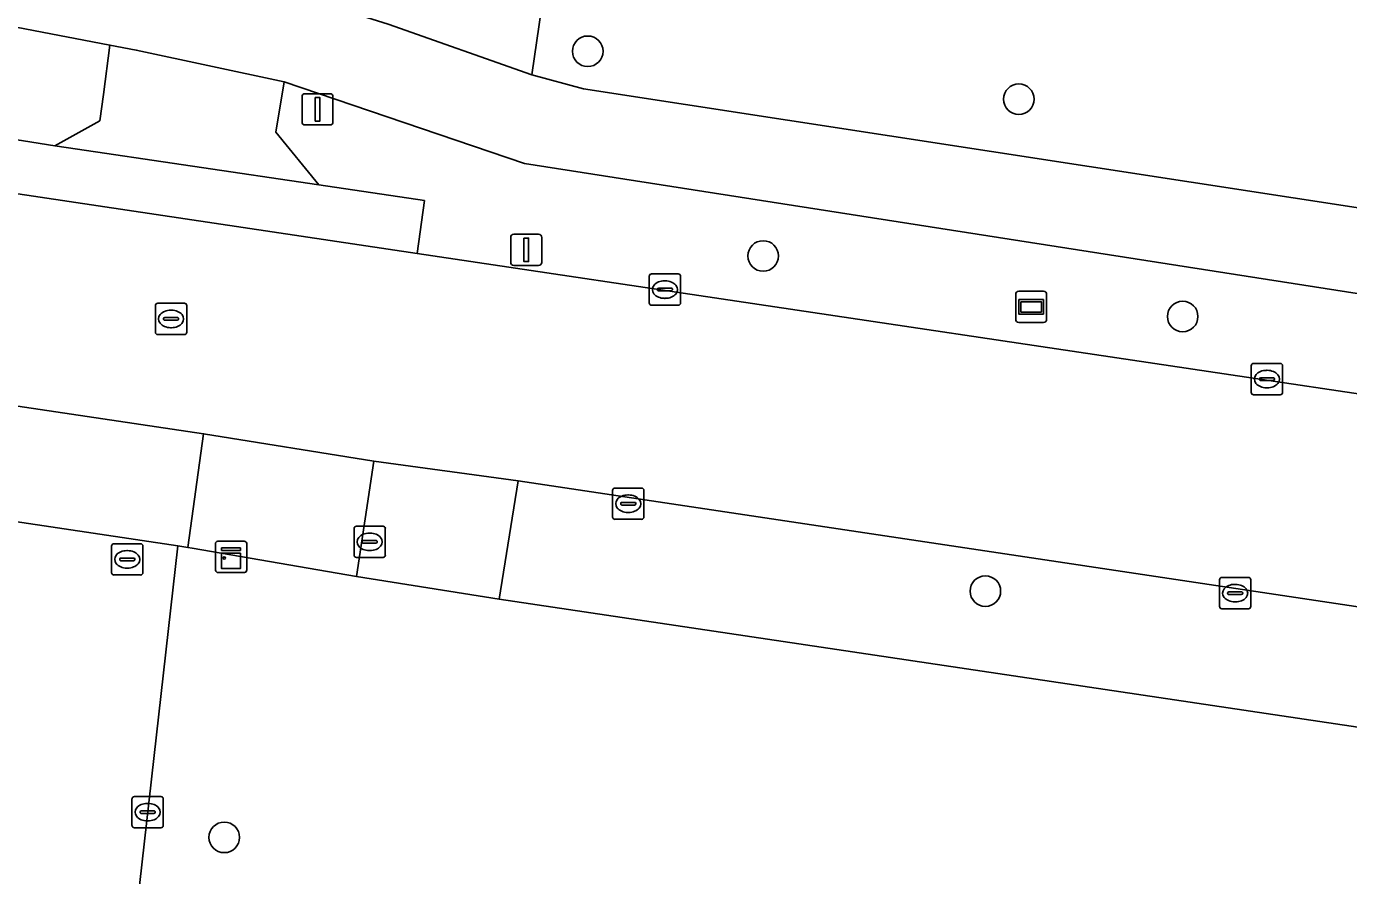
# Model space of a CAD drawing. Extents: x 163008 to 163854, y 382777 to 383982.
# Drawn here: x 163323.84 to 163366.14, y 382989.81 to 383016.98 of the extents above; entities that cross this region are included whole.
import ezdxf

# ---------------------------------------------------------------- set-up
doc = ezdxf.new("R2010")
doc.units = 0
for name, color, linetype in [('IMGEO_Berm_groen', 7, 'Continuous'), ('IMGEO_Boom', 7, 'Continuous'), ('IMGEO_Brandkraan', 7, 'Continuous'), ('IMGEO_Erf', 7, 'Continuous'), ('IMGEO_Fietspad_gesloten', 7, 'Continuous'), ('IMGEO_Groenvoorziening', 7, 'Continuous'), ('IMGEO_Kast', 7, 'Continuous'), ('IMGEO_Kolk', 7, 'Continuous'), ('IMGEO_Lichtmast', 7, 'Continuous'), ('IMGEO_Rijbaan_lokaal_gesloten', 7, 'Continuous'), ('IMGEO_Rijbaan_lokaal_open', 7, 'Continuous'), ('IMGEO_Rioolput', 7, 'Continuous'), ('IMGEO_Straatnaambord', 7, 'Continuous'), ('IMGEO_Verkeersbordpaal', 7, 'Continuous'), ('IMGEO_Voetpad_open', 7, 'Continuous')]:
    doc.layers.add(name, color=color, linetype=linetype)

msp = doc.modelspace()

# ---------------------------------------------------------------- linework, layer by layer
at = {"layer": 'IMGEO_Berm_groen'}
for points in [[(163296.112, 383015.753), (163321.486, 383011.938), (163321.737, 383013.637), (163324.754, 383013.159), (163326.185, 383013.96), (163326.306, 383014.799), (163326.513, 383016.383), (163259.018, 383029.356)], [(163339.774, 383012.591), (163332.089, 383015.205), (163331.816, 383013.6), (163333.197, 383011.915), (163336.571, 383011.409), (163336.344, 383009.715), (163404.987, 382999.481), (163410.269, 382998.605)], [(163411.354, 382999.501), (163411.369, 383000.271), (163410.874, 383001.497), (163339.774, 383012.591)]]:
    msp.add_lwpolyline(points, dxfattribs=at)
at = {"layer": 'IMGEO_Boom'}
for centre in [(163341.797, 383016.184), (163355.588, 383014.652), (163347.41, 383009.636), (163360.83, 383007.7), (163354.518, 382998.915), (163330.17, 382991.036)]:
    msp.add_circle(centre, 0.489, dxfattribs=at)
at = {"layer": 'IMGEO_Brandkraan'}
for p, q in [((163334.321, 383000.065), (163334.321, 383000.917)), ((163334.396, 383000.991), (163335.248, 383000.991)), ((163334.809, 383000.771), (163334.834, 383000.771)), ((163335.322, 383000.917), (163335.322, 383000.065)), ((163334.58, 383000.485), (163334.58, 383000.497)), ((163335.018, 383000.448), (163334.62, 383000.448)), ((163334.623, 383000.534), (163335.021, 383000.534)), ((163335.064, 383000.497), (163335.064, 383000.485)), ((163335.248, 382999.991), (163334.396, 382999.991)), ((163334.832, 383000.211), (163334.807, 383000.211))]:
    msp.add_line(p, q, dxfattribs=at)
for points in [[(163334.321, 383000.065), (163334.321, 383000.917)], [(163334.396, 383000.991), (163335.248, 383000.991)], [(163335.322, 383000.917), (163335.322, 383000.065)], [(163335.248, 382999.991), (163334.396, 382999.991)]]:
    msp.add_lwpolyline(points, dxfattribs=at)
for centre, radius, start, end in [((163334.398, 383000.915), 0.0765, 91.552, 178.448), ((163334.398, 383000.915), 0.0765, 91.552, 178.448), ((163335.246, 383000.915), 0.0765, 1.552, 88.448), ((163335.246, 383000.915), 0.0765, 1.552, 88.448), ((163334.62, 383000.494), 0.0403, 85.8775, 175.7526), ((163334.617, 383000.484), 0.0366, 178.938, 274.7102), ((163335.021, 383000.491), 0.043, 264.8664, 352.4533), ((163335.025, 383000.496), 0.0386, 1.7309, 96.639), ((163334.398, 383000.067), 0.0765, 181.552, 268.448), ((163334.398, 383000.067), 0.0765, 181.552, 268.448), ((163335.246, 383000.067), 0.0765, 271.552, 358.448), ((163335.246, 383000.067), 0.0765, 271.552, 358.448)]:
    msp.add_arc(centre, radius, start, end, dxfattribs=at)
for centre, major_axis, ratio, start_param, end_param in [((163334.808, 383000.491), (-0.387, 0.002), 0.722429, 4.712389, 7.853982), ((163334.833, 383000.491), (-0.39, 0.002), 0.717154, 1.570796, 4.712389)]:
    msp.add_ellipse(centre, major_axis=major_axis, ratio=ratio, start_param=start_param, end_param=end_param, dxfattribs=at)
at = {"layer": 'IMGEO_Erf'}
msp.add_lwpolyline([(163411.357, 382987.861), (163338.968, 382998.653), (163334.397, 382999.382), (163329.139, 383000.29), (163329, 383000.314), (163328.682, 383000.362), (163320.711, 382929.78), (163328.183, 382928.813), (163326.434, 382916.263)], dxfattribs=at)
at = {"layer": 'IMGEO_Fietspad_gesloten'}
for points in [[(163617.09, 382973.246), (163586.506, 382977.714), (163544.618, 382984.04), (163541.477, 382984.514), (163486.6, 382992.801), (163428.914, 383001.629), (163426.083, 383002.018), (163341.665, 383014.986), (163340.004, 383015.426), (163335.408, 383017.05), (163332.11, 383018.101), (163328.736, 383018.876), (163327.116, 383019.173), (163322.281, 383020.078), (163261.942, 383031.619), (163259.432, 383032.112), (163254.513, 383033.076), (163252.6, 383033.489), (163238.283, 383036.725), (163237.872, 383034.497), (163244.23, 383033.069)], [(163242.69, 383030.464), (163245.735, 383028.612), (163245.633, 383029.321), (163245.893, 383029.972), (163246.486, 383030.601), (163247.057, 383030.984), (163247.859, 383031.273), (163248.857, 383031.23), (163251.557, 383030.68), (163254, 383030.182), (163259.018, 383029.356), (163326.513, 383016.383), (163327.352, 383016.222), (163332.089, 383015.205), (163339.774, 383012.591), (163410.874, 383001.497), (163411.369, 383000.271), (163411.354, 382999.501)]]:
    msp.add_lwpolyline(points, dxfattribs=at)
at = {"layer": 'IMGEO_Groenvoorziening'}
msp.add_lwpolyline([(163427.394, 383024.502), (163413.969, 383052.216), (163399.398, 383044.736), (163398.169, 383047.501), (163397.08, 383046.99), (163396.945, 383047.255), (163374.565, 383036.515), (163340.762, 383020.485), (163340.731, 383020.283), (163341.742, 383020.136), (163341.505, 383018.514), (163340.474, 383018.665), (163340.004, 383015.426), (163341.665, 383014.986), (163426.083, 383002.018), (163426.994, 383007.752), (163428.656, 383020.356), (163428.623, 383021.086)], dxfattribs=at)
at = {"layer": 'IMGEO_Kast'}
for p, q in [((163329.89, 382999.584), (163329.89, 383000.425)), ((163329.89, 383000.425), (163329.89, 382999.584)), ((163329.965, 383000.509), (163330.806, 383000.509)), ((163330.806, 383000.509), (163329.965, 383000.509)), ((163330.89, 383000.434), (163330.89, 382999.593)), ((163330.89, 382999.593), (163330.89, 383000.434)), ((163330.815, 382999.509), (163329.974, 382999.509)), ((163329.974, 382999.509), (163330.815, 382999.509))]:
    msp.add_line(p, q, dxfattribs=at)
for points in [[(163330.085, 383000.299), (163330.685, 383000.299), (163330.685, 383000.214), (163330.085, 383000.214), (163330.085, 383000.299)], [(163330.085, 383000.124), (163330.685, 383000.124), (163330.685, 382999.635), (163330.085, 382999.635), (163330.085, 383000.124)]]:
    msp.add_lwpolyline(points, dxfattribs=at)
msp.add_circle((163330.169, 382999.973), 0.0377, dxfattribs=at)
for centre, start, end in [((163329.968, 383000.431), 92.4484, 184.2845), ((163329.968, 383000.431), 92.4484, 184.2845), ((163330.812, 383000.431), 2.4484, 94.2845), ((163330.812, 383000.431), 2.4484, 94.2845), ((163329.968, 382999.587), 182.4484, 274.2845), ((163329.968, 382999.587), 182.4484, 274.2845), ((163330.812, 382999.587), 272.4484, 4.2845), ((163330.812, 382999.587), 272.4484, 4.2845)]:
    msp.add_arc(centre, 0.0779, start, end, dxfattribs=at)
at = {"layer": 'IMGEO_Kolk'}
for p, q in [((163343.765, 383008.135), (163343.765, 383008.987)), ((163343.84, 383009.061), (163344.692, 383009.061)), ((163344.253, 383008.841), (163344.278, 383008.841)), ((163344.766, 383008.987), (163344.766, 383008.135)), ((163344.024, 383008.555), (163344.024, 383008.567)), ((163344.462, 383008.518), (163344.064, 383008.518)), ((163344.067, 383008.604), (163344.465, 383008.604)), ((163344.508, 383008.567), (163344.508, 383008.555)), ((163344.692, 383008.061), (163343.84, 383008.061)), ((163344.276, 383008.281), (163344.251, 383008.281)), ((163363.024, 383005.272), (163363.024, 383006.124)), ((163363.099, 383006.198), (163363.951, 383006.198)), ((163363.512, 383005.978), (163363.537, 383005.978)), ((163364.025, 383006.124), (163364.025, 383005.272)), ((163363.283, 383005.692), (163363.283, 383005.704)), ((163363.721, 383005.655), (163363.323, 383005.655)), ((163363.326, 383005.741), (163363.724, 383005.741)), ((163363.535, 383005.418), (163363.51, 383005.418)), ((163363.767, 383005.704), (163363.767, 383005.692)), ((163363.951, 383005.198), (163363.099, 383005.198)), ((163342.592, 383001.285), (163342.592, 383002.137)), ((163342.667, 383002.211), (163343.519, 383002.211)), ((163343.593, 383002.137), (163343.593, 383001.285)), ((163342.851, 383001.705), (163342.851, 383001.717)), ((163343.289, 383001.668), (163342.891, 383001.668)), ((163342.894, 383001.754), (163343.292, 383001.754)), ((163343.08, 383001.991), (163343.105, 383001.991)), ((163343.335, 383001.717), (163343.335, 383001.705)), ((163343.519, 383001.211), (163342.667, 383001.211)), ((163343.103, 383001.431), (163343.078, 383001.431)), ((163362.007, 382998.425), (163362.007, 382999.277)), ((163362.082, 382999.351), (163362.934, 382999.351)), ((163362.495, 382999.131), (163362.52, 382999.131)), ((163363.008, 382999.277), (163363.008, 382998.425)), ((163362.266, 382998.845), (163362.266, 382998.857)), ((163362.704, 382998.808), (163362.306, 382998.808)), ((163362.309, 382998.894), (163362.707, 382998.894)), ((163362.75, 382998.857), (163362.75, 382998.845)), ((163362.934, 382998.351), (163362.082, 382998.351)), ((163362.518, 382998.571), (163362.493, 382998.571)), ((163327.293, 382992.343), (163328.145, 382992.343)), ((163327.218, 382991.417), (163327.218, 382992.269)), ((163327.52, 382991.886), (163327.918, 382991.886)), ((163327.706, 382992.123), (163327.731, 382992.123)), ((163328.219, 382992.269), (163328.219, 382991.417)), ((163327.477, 382991.837), (163327.477, 382991.849)), ((163327.915, 382991.8), (163327.517, 382991.8)), ((163327.729, 382991.563), (163327.704, 382991.563)), ((163327.961, 382991.849), (163327.961, 382991.837)), ((163328.145, 382991.343), (163327.293, 382991.343))]:
    msp.add_line(p, q, dxfattribs=at)
for points in [[(163343.765, 383008.135), (163343.765, 383008.987)], [(163343.84, 383009.061), (163344.692, 383009.061)], [(163344.766, 383008.987), (163344.766, 383008.135)], [(163344.692, 383008.061), (163343.84, 383008.061)], [(163363.024, 383005.272), (163363.024, 383006.124)], [(163363.099, 383006.198), (163363.951, 383006.198)], [(163364.025, 383006.124), (163364.025, 383005.272)], [(163363.951, 383005.198), (163363.099, 383005.198)], [(163342.592, 383001.285), (163342.592, 383002.137)], [(163342.667, 383002.211), (163343.519, 383002.211)], [(163343.593, 383002.137), (163343.593, 383001.285)], [(163343.519, 383001.211), (163342.667, 383001.211)], [(163362.007, 382998.425), (163362.007, 382999.277)], [(163362.082, 382999.351), (163362.934, 382999.351)], [(163363.008, 382999.277), (163363.008, 382998.425)], [(163362.934, 382998.351), (163362.082, 382998.351)], [(163327.293, 382992.343), (163328.145, 382992.343)], [(163327.218, 382991.417), (163327.218, 382992.269)], [(163328.219, 382992.269), (163328.219, 382991.417)], [(163328.145, 382991.343), (163327.293, 382991.343)]]:
    msp.add_lwpolyline(points, dxfattribs=at)
for centre, radius, start, end in [((163343.842, 383008.985), 0.0765, 91.552, 178.448), ((163343.842, 383008.985), 0.0765, 91.552, 178.448), ((163344.69, 383008.985), 0.0765, 1.552, 88.448), ((163344.69, 383008.985), 0.0765, 1.552, 88.448), ((163344.064, 383008.564), 0.0403, 85.8775, 175.7526), ((163344.061, 383008.554), 0.0366, 178.938, 274.7102), ((163344.465, 383008.561), 0.043, 264.8664, 352.4533), ((163344.469, 383008.566), 0.0386, 1.7309, 96.639), ((163343.842, 383008.137), 0.0765, 181.552, 268.448), ((163343.842, 383008.137), 0.0765, 181.552, 268.448), ((163344.69, 383008.137), 0.0765, 271.552, 358.448), ((163344.69, 383008.137), 0.0765, 271.552, 358.448), ((163363.101, 383006.122), 0.0765, 91.552, 178.448), ((163363.101, 383006.122), 0.0765, 91.552, 178.448), ((163363.949, 383006.122), 0.0765, 1.552, 88.448), ((163363.949, 383006.122), 0.0765, 1.552, 88.448), ((163363.323, 383005.701), 0.0403, 85.8775, 175.7526), ((163363.32, 383005.691), 0.0366, 178.938, 274.7102), ((163363.724, 383005.698), 0.043, 264.8664, 352.4533), ((163363.728, 383005.703), 0.0386, 1.7309, 96.639), ((163363.101, 383005.274), 0.0765, 181.552, 268.448), ((163363.101, 383005.274), 0.0765, 181.552, 268.448), ((163363.949, 383005.274), 0.0765, 271.552, 358.448), ((163363.949, 383005.274), 0.0765, 271.552, 358.448), ((163342.669, 383002.135), 0.0765, 91.552, 178.448), ((163342.669, 383002.135), 0.0765, 91.552, 178.448), ((163343.517, 383002.135), 0.0765, 1.552, 88.448), ((163343.517, 383002.135), 0.0765, 1.552, 88.448), ((163342.891, 383001.714), 0.0403, 85.8775, 175.7526), ((163342.888, 383001.704), 0.0366, 178.938, 274.7102), ((163343.292, 383001.711), 0.043, 264.8664, 352.4533), ((163343.296, 383001.716), 0.0386, 1.7309, 96.639), ((163342.669, 383001.287), 0.0765, 181.552, 268.448), ((163342.669, 383001.287), 0.0765, 181.552, 268.448), ((163343.517, 383001.287), 0.0765, 271.552, 358.448), ((163343.517, 383001.287), 0.0765, 271.552, 358.448), ((163362.084, 382999.275), 0.0765, 91.552, 178.448), ((163362.084, 382999.275), 0.0765, 91.552, 178.448), ((163362.932, 382999.275), 0.0765, 1.552, 88.448), ((163362.932, 382999.275), 0.0765, 1.552, 88.448), ((163362.306, 382998.854), 0.0403, 85.8775, 175.7526), ((163362.303, 382998.844), 0.0366, 178.938, 274.7102), ((163362.707, 382998.851), 0.043, 264.8664, 352.4533), ((163362.711, 382998.856), 0.0386, 1.7309, 96.639), ((163362.084, 382998.427), 0.0765, 181.552, 268.448), ((163362.084, 382998.427), 0.0765, 181.552, 268.448), ((163362.932, 382998.427), 0.0765, 271.552, 358.448), ((163362.932, 382998.427), 0.0765, 271.552, 358.448), ((163327.295, 382992.267), 0.0765, 91.552, 178.448), ((163327.295, 382992.267), 0.0765, 91.552, 178.448), ((163328.143, 382992.267), 0.0765, 1.552, 88.448), ((163328.143, 382992.267), 0.0765, 1.552, 88.448), ((163327.517, 382991.846), 0.0403, 85.8775, 175.7526), ((163327.922, 382991.848), 0.0386, 1.7309, 96.639), ((163327.514, 382991.836), 0.0366, 178.938, 274.7102), ((163327.918, 382991.843), 0.043, 264.8664, 352.4533), ((163327.295, 382991.419), 0.0765, 181.552, 268.448), ((163327.295, 382991.419), 0.0765, 181.552, 268.448), ((163328.143, 382991.419), 0.0765, 271.552, 358.448), ((163328.143, 382991.419), 0.0765, 271.552, 358.448)]:
    msp.add_arc(centre, radius, start, end, dxfattribs=at)
for centre, major_axis, ratio, start_param, end_param in [((163344.252, 383008.561), (-0.387, 0.002), 0.722429, 4.712389, 7.853982), ((163344.277, 383008.561), (-0.39, 0.002), 0.717154, 1.570796, 4.712389), ((163363.511, 383005.698), (-0.387, 0.002), 0.722429, 4.712389, 7.853982), ((163363.536, 383005.698), (-0.39, 0.002), 0.717154, 1.570796, 4.712389), ((163343.079, 383001.711), (-0.387, 0.002), 0.722429, 4.712389, 7.853982), ((163343.104, 383001.711), (-0.39, 0.002), 0.717154, 1.570796, 4.712389), ((163362.494, 382998.851), (-0.387, 0.002), 0.722429, 4.712389, 7.853982), ((163362.519, 382998.851), (-0.39, 0.002), 0.717154, 1.570796, 4.712389), ((163327.705, 382991.843), (-0.387, 0.002), 0.722429, 4.712389, 7.853982), ((163327.73, 382991.843), (-0.39, 0.002), 0.717154, 1.570796, 4.712389)]:
    msp.add_ellipse(centre, major_axis=major_axis, ratio=ratio, start_param=start_param, end_param=end_param, dxfattribs=at)
at = {"layer": 'IMGEO_Lichtmast'}
for p, q in [((163339.334, 383009.431), (163339.334, 383010.231)), ((163339.334, 383010.231), (163339.334, 383009.431)), ((163339.434, 383010.331), (163340.224, 383010.331)), ((163340.224, 383010.331), (163339.434, 383010.331)), ((163340.324, 383010.231), (163340.324, 383009.431)), ((163340.324, 383009.431), (163340.324, 383010.231)), ((163340.224, 383009.331), (163339.434, 383009.331)), ((163339.434, 383009.331), (163340.224, 383009.331))]:
    msp.add_line(p, q, dxfattribs=at)
msp.add_lwpolyline([(163339.754, 383010.206), (163339.904, 383010.206), (163339.904, 383009.456), (163339.754, 383009.456), (163339.754, 383010.206)], dxfattribs=at)
for centre, start, end in [((163339.434, 383010.231), 90, 180), ((163339.434, 383010.231), 90, 180), ((163340.224, 383010.231), 0, 90), ((163340.224, 383010.231), 360, 90), ((163339.434, 383009.431), 180, 270), ((163339.434, 383009.431), 180, 270), ((163340.224, 383009.431), 270, 0), ((163340.224, 383009.431), 270, 0)]:
    msp.add_arc(centre, 0.1, start, end, dxfattribs=at)
at = {"layer": 'IMGEO_Rijbaan_lokaal_gesloten'}
for points in [[(163336.344, 383009.715), (163321.486, 383011.938), (163296.112, 383015.753)], [(163620.509, 382966.927), (163617.533, 382967.225), (163535.444, 382979.722), (163530.764, 382980.419), (163493.409, 382986.066), (163488.831, 382986.752), (163415.02, 382997.894), (163410.269, 382998.605), (163404.987, 382999.481), (163336.344, 383009.715)], [(163292.545, 383009.569), (163296.84, 383008.817), (163304.96, 383007.61), (163321.045, 383005.203), (163329.509, 383003.951), (163334.952, 383003.075), (163339.568, 383002.444), (163411.931, 382991.584), (163416.286, 382990.97), (163423.758, 382989.792), (163438.655, 382987.556), (163481.173, 382981.103), (163506.122, 382977.311), (163550.446, 382970.596), (163562.809, 382968.717), (163570.543, 382967.542), (163594.132, 382963.957), (163599.415, 382963.154), (163615.953, 382960.64), (163617.8, 382960.359)]]:
    msp.add_lwpolyline(points, dxfattribs=at)
msp.add_lwpolyline([(163323.335, 383001.142), (163323.199, 383000), (163318.535, 382961.62), (163318.085, 382961.631), (163318.317, 382961.605), (163317.842, 382956.828), (163317.528, 382954.837), (163314.631, 382930.051), (163313.466, 382930.303), (163308.61, 382930.88), (163308.443, 382929.472), (163305.623, 382929.892), (163304.014, 382919.313), (163310.374, 382918.436), (163317.177, 382917.498), (163324.274, 382916.519), (163326.434, 382916.263), (163328.183, 382928.813), (163320.711, 382929.78), (163328.682, 383000.362), (163323.479, 383001.139)], close=True, dxfattribs=at)
at = {"layer": 'IMGEO_Rijbaan_lokaal_open'}
msp.add_lwpolyline([(163332.089, 383015.205), (163327.352, 383016.222), (163326.513, 383016.383), (163326.306, 383014.799), (163326.185, 383013.96), (163324.754, 383013.159), (163325.112, 383013.102), (163333.197, 383011.915), (163331.816, 383013.6)], close=True, dxfattribs=at)
at = {"layer": 'IMGEO_Rioolput'}
for p, q in [((163327.968, 383007.196), (163327.968, 383008.048)), ((163328.043, 383008.122), (163328.895, 383008.122)), ((163328.969, 383008.048), (163328.969, 383007.196)), ((163328.227, 383007.616), (163328.227, 383007.628)), ((163328.665, 383007.579), (163328.267, 383007.579)), ((163328.27, 383007.665), (163328.668, 383007.665)), ((163328.456, 383007.902), (163328.481, 383007.902)), ((163328.711, 383007.628), (163328.711, 383007.616)), ((163328.895, 383007.122), (163328.043, 383007.122)), ((163328.479, 383007.342), (163328.454, 383007.342)), ((163326.565, 382999.504), (163326.565, 383000.356)), ((163326.64, 383000.43), (163327.492, 383000.43)), ((163327.566, 383000.356), (163327.566, 382999.504)), ((163326.824, 382999.924), (163326.824, 382999.936)), ((163327.262, 382999.887), (163326.864, 382999.887)), ((163326.867, 382999.973), (163327.265, 382999.973)), ((163327.053, 383000.21), (163327.078, 383000.21)), ((163327.308, 382999.936), (163327.308, 382999.924)), ((163327.076, 382999.65), (163327.051, 382999.65)), ((163327.492, 382999.43), (163326.64, 382999.43))]:
    msp.add_line(p, q, dxfattribs=at)
for points in [[(163327.968, 383007.196), (163327.968, 383008.048)], [(163328.043, 383008.122), (163328.895, 383008.122)], [(163328.969, 383008.048), (163328.969, 383007.196)], [(163328.895, 383007.122), (163328.043, 383007.122)], [(163326.565, 382999.504), (163326.565, 383000.356)], [(163326.64, 383000.43), (163327.492, 383000.43)], [(163327.566, 383000.356), (163327.566, 382999.504)], [(163327.492, 382999.43), (163326.64, 382999.43)]]:
    msp.add_lwpolyline(points, dxfattribs=at)
for centre, radius, start, end in [((163328.045, 383008.046), 0.0765, 91.552, 178.448), ((163328.045, 383008.046), 0.0765, 91.552, 178.448), ((163328.893, 383008.046), 0.0765, 1.552, 88.448), ((163328.893, 383008.046), 0.0765, 1.552, 88.448), ((163328.267, 383007.625), 0.0403, 85.8775, 175.7526), ((163328.264, 383007.615), 0.0366, 178.938, 274.7102), ((163328.668, 383007.622), 0.043, 264.8664, 352.4533), ((163328.672, 383007.627), 0.0386, 1.7309, 96.639), ((163328.045, 383007.198), 0.0765, 181.552, 268.448), ((163328.045, 383007.198), 0.0765, 181.552, 268.448), ((163328.893, 383007.198), 0.0765, 271.552, 358.448), ((163328.893, 383007.198), 0.0765, 271.552, 358.448), ((163326.642, 383000.354), 0.0765, 91.552, 178.448), ((163326.642, 383000.354), 0.0765, 91.552, 178.448), ((163327.49, 383000.354), 0.0765, 1.552, 88.448), ((163327.49, 383000.354), 0.0765, 1.552, 88.448), ((163326.864, 382999.933), 0.0403, 85.8775, 175.7526), ((163326.861, 382999.923), 0.0366, 178.938, 274.7102), ((163327.265, 382999.93), 0.043, 264.8664, 352.4533), ((163327.269, 382999.935), 0.0386, 1.7309, 96.639), ((163326.642, 382999.506), 0.0765, 181.552, 268.448), ((163326.642, 382999.506), 0.0765, 181.552, 268.448), ((163327.49, 382999.506), 0.0765, 271.552, 358.448), ((163327.49, 382999.506), 0.0765, 271.552, 358.448)]:
    msp.add_arc(centre, radius, start, end, dxfattribs=at)
for centre, major_axis, ratio, start_param, end_param in [((163328.455, 383007.622), (-0.387, 0.002), 0.722429, 4.712389, 7.853982), ((163328.48, 383007.622), (-0.39, 0.002), 0.717154, 1.570796, 4.712389), ((163327.052, 382999.93), (-0.387, 0.002), 0.722429, 4.712389, 7.853982), ((163327.077, 382999.93), (-0.39, 0.002), 0.717154, 1.570796, 4.712389)]:
    msp.add_ellipse(centre, major_axis=major_axis, ratio=ratio, start_param=start_param, end_param=end_param, dxfattribs=at)
at = {"layer": 'IMGEO_Straatnaambord'}
for p, q in [((163355.487, 383007.607), (163355.487, 383008.407)), ((163355.487, 383008.407), (163355.487, 383007.607)), ((163355.587, 383008.507), (163356.377, 383008.507)), ((163356.377, 383008.507), (163355.587, 383008.507)), ((163356.477, 383008.407), (163356.477, 383007.607)), ((163356.477, 383007.607), (163356.477, 383008.407)), ((163356.377, 383007.507), (163355.587, 383007.507)), ((163355.587, 383007.507), (163356.377, 383007.507))]:
    msp.add_line(p, q, dxfattribs=at)
for points in [[(163355.588, 383008.239), (163356.376, 383008.239), (163356.376, 383007.775), (163355.588, 383007.775), (163355.588, 383008.239)], [(163355.653, 383008.174), (163355.653, 383007.84), (163356.311, 383007.84), (163356.311, 383008.174), (163355.653, 383008.174)]]:
    msp.add_lwpolyline(points, dxfattribs=at)
for centre, start, end in [((163355.587, 383008.407), 90, 180), ((163355.587, 383008.407), 90, 180), ((163356.377, 383008.407), 0, 90), ((163356.377, 383008.407), 360, 90), ((163355.587, 383007.607), 180, 270), ((163355.587, 383007.607), 180, 270), ((163356.377, 383007.607), 270, 0), ((163356.377, 383007.607), 270, 0)]:
    msp.add_arc(centre, 0.1, start, end, dxfattribs=at)
at = {"layer": 'IMGEO_Verkeersbordpaal'}
for p, q in [((163332.658, 383013.928), (163332.658, 383014.728)), ((163332.658, 383014.728), (163332.658, 383013.928)), ((163332.758, 383014.828), (163333.548, 383014.828)), ((163333.548, 383014.828), (163332.758, 383014.828)), ((163333.648, 383014.728), (163333.648, 383013.928)), ((163333.648, 383013.928), (163333.648, 383014.728)), ((163333.548, 383013.828), (163332.758, 383013.828)), ((163332.758, 383013.828), (163333.548, 383013.828))]:
    msp.add_line(p, q, dxfattribs=at)
msp.add_lwpolyline([(163333.078, 383014.703), (163333.228, 383014.703), (163333.228, 383013.953), (163333.078, 383013.953), (163333.078, 383014.703)], dxfattribs=at)
for centre, start, end in [((163332.758, 383014.728), 90, 180), ((163332.758, 383014.728), 90, 180), ((163333.548, 383014.728), 0, 90), ((163333.548, 383014.728), 360, 90), ((163332.758, 383013.928), 180, 270), ((163332.758, 383013.928), 180, 270), ((163333.548, 383013.928), 270, 0), ((163333.548, 383013.928), 270, 0)]:
    msp.add_arc(centre, 0.1, start, end, dxfattribs=at)
at = {"layer": 'IMGEO_Voetpad_open'}
msp.add_lwpolyline([(163335.408, 383017.05), (163340.004, 383015.426), (163340.474, 383018.665)], dxfattribs=at)
for points in [[(163325.112, 383013.102), (163324.754, 383013.159), (163321.737, 383013.637), (163321.486, 383011.938), (163336.344, 383009.715), (163336.571, 383011.409), (163333.197, 383011.915)], [(163323.335, 383001.142), (163323.479, 383001.139), (163328.682, 383000.362), (163329, 383000.314), (163329.509, 383003.951), (163321.045, 383005.203), (163320.479, 383001.357), (163321.716, 383001.17), (163322.779, 383001.151)], [(163329, 383000.314), (163329.139, 383000.29), (163334.397, 382999.382), (163334.952, 383003.075), (163329.509, 383003.951)], [(163338.968, 382998.653), (163339.568, 383002.444), (163334.952, 383003.075), (163334.397, 382999.382)], [(163411.357, 382987.861), (163411.931, 382991.584), (163339.568, 383002.444), (163338.968, 382998.653)]]:
    msp.add_lwpolyline(points, close=True, dxfattribs=at)

doc.saveas('drawing.dxf')
